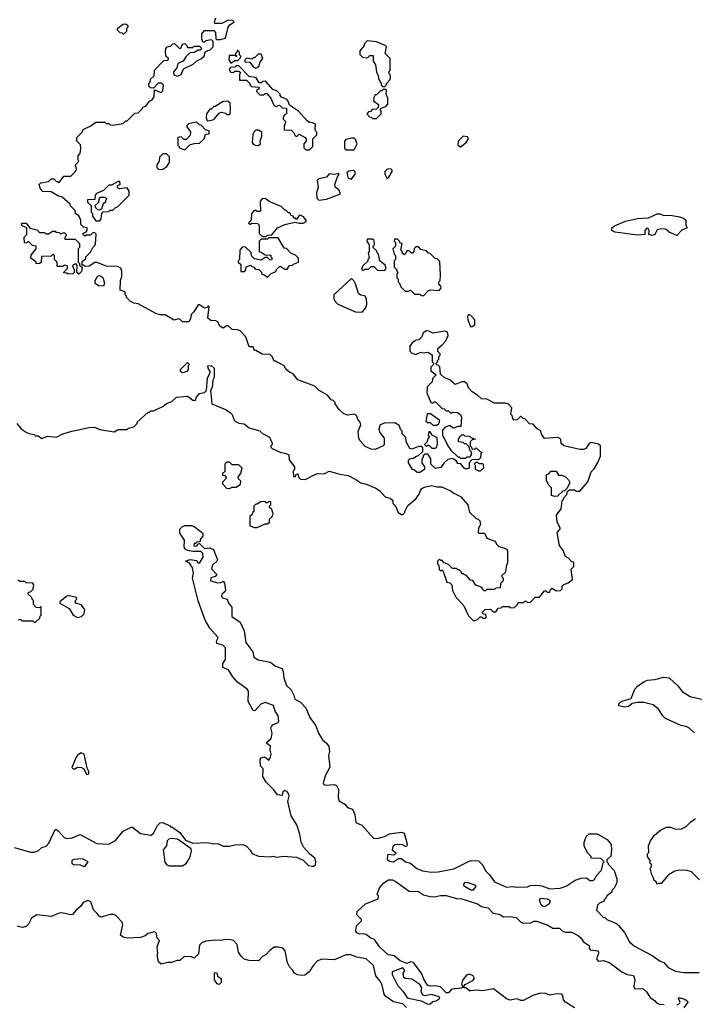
# Model space of a CAD drawing. Extents: x 1861455 to 2058065, y 200073 to 437907.
# Tile 437 of 574: x 2019835 to 2024978, y 351968 to 359472. Entities that reach past the tile are written whole.
import ezdxf

# ---------------------------------------------------------------- set-up
doc = ezdxf.new("R2010")
doc.units = 0

msp = doc.modelspace()

# ---------------------------------------------------------------- linework, layer by layer
at = {"layer": '0CON05XD'}
for points in [[(2021328.3, 357178.3), (2021295, 357177.5), (2021268.3, 357198.3), (2021280, 357285), (2021275, 357290), (2021262.5, 357277.5), (2021245, 357273.3), (2021205, 357300), (2021195, 357300), (2021162.5, 357245), (2021142.5, 357225), (2021137, 357193), (2021125, 357170), (2021075, 357170), (2021055, 357190), (2021045, 357192.5), (2021013, 357183), (2020945, 357222.5), (2020905, 357222.5), (2020873, 357233), (2020737, 357307), (2020705, 357312.5), (2020680, 357325), (2020650, 357355), (2020650, 357365), (2020640, 357375), (2020638.3, 357398.3), (2020601.7, 357411.7), (2020603.3, 357485), (2020612.5, 357515), (2020612.5, 357555), (2020605, 357577.5), (2020581.7, 357591.7), (2020493, 357593), (2020425, 357622.5), (2020408.3, 357621.7), (2020365, 357592.5), (2020335, 357590), (2020325, 357600), (2020311.7, 357601.7), (2020311.7, 357628.3), (2020338.3, 357651.7), (2020340, 357665), (2020375, 357700), (2020393, 357737), (2020411.7, 357758.3), (2020418.3, 357838.3), (2020408.3, 357848.3), (2020395, 357850), (2020375, 357830), (2020345, 357830), (2020331.7, 357821.7), (2020320, 357835), (2020320, 357845), (2020338.3, 357851.7), (2020350, 357865), (2020350, 357885), (2020321.7, 357891.7), (2020301.7, 357911.7), (2020300, 357945), (2020287, 357977), (2020260, 357995), (2020258.3, 358018.3), (2020220, 358055), (2020220, 358065), (2020158.3, 358118.3), (2020125, 358130), (2020075, 358160), (2020011.7, 358161.7), (2019993, 358183), (2019982.5, 358215), (2019995, 358227.5), (2020055, 358240), (2020075, 358260), (2020095, 358260), (2020115, 358240), (2020125, 358240), (2020135, 358230), (2020171.7, 358278.3), (2020225, 358280), (2020260, 358315), (2020267, 358333), (2020260, 358365), (2020287, 358393), (2020280, 358405), (2020280, 358435), (2020297, 358453), (2020301.7, 358491.7), (2020298.3, 358518.3), (2020270, 358545), (2020270, 358575), (2020310, 358615), (2020320, 358635), (2020377, 358663), (2020415, 358690), (2020485, 358690), (2020495, 358680), (2020515, 358680), (2020525, 358670), (2020545, 358667.5), (2020625, 358680), (2020645, 358700), (2020655, 358700), (2020711.7, 358758.3), (2020738.3, 358761.7), (2020770, 358795), (2020772.5, 358805), (2020796.7, 358813.3), (2020825, 358850), (2020845, 358860), (2020860, 358885), (2020861.7, 358938.3), (2020905, 358920), (2020915, 358920), (2020925, 358930), (2020931.7, 358971.7), (2020917, 358987), (2020891.7, 358988.3), (2020855, 358950), (2020831.7, 358951.7), (2020820, 358965), (2020820, 358985), (2020830, 358995), (2020831.7, 359018.3), (2020860, 359045), (2020861.7, 359088.3), (2020935, 359160), (2020966.7, 359163.3), (2020970, 359175), (2020952.5, 359192.5), (2020947.5, 359225), (2020948.3, 359251.7), (2020960, 359265), (2020985, 359270), (2021001.7, 359288.3), (2021015, 359290), (2021055, 359250), (2021068.3, 359261.7), (2021070, 359275), (2021081.7, 359288.3), (2021095, 359290), (2021110, 359275), (2021115, 359260), (2021155, 359260), (2021165, 359270), (2021205, 359270), (2021220, 359255), (2021215, 359240), (2021195, 359240), (2021165, 359222.5), (2021131.7, 359218.3), (2021100.7, 359189.3), (2021080, 359155), (2021041.7, 359138.3), (2021032.5, 359105), (2021007.5, 359075), (2021010.7, 359050.7), (2021038.3, 359041.7), (2021066.4, 359053.6), (2021083.3, 359096.7), (2021158.3, 359131.7), (2021185, 359157.5), (2021220, 359175), (2021240, 359195), (2021251.7, 359228.3), (2021287, 359243), (2021310, 359265), (2021310, 359305), (2021297.5, 359317.5), (2021255, 359310), (2021245, 359300), (2021231.7, 359301.7), (2021222.5, 359325), (2021222.5, 359365), (2021245, 359390), (2021315, 359390), (2021327.5, 359375), (2021330, 359325), (2021335, 359320), (2021365, 359320), (2021405, 359330), (2021423.3, 359415), (2021437, 359433), (2021470, 359455), (2021460, 359465), (2021425, 359469.2), (2021375, 359442.5), (2021321.7, 359441.7), (2021320, 359455), (2021330, 359485)], [(2020625, 359360), (2020618.3, 359368.3), (2020601.7, 359371.7), (2020581.7, 359391.7), (2020580, 359405), (2020621.7, 359438.3), (2020645, 359440), (2020658.3, 359428.3), (2020660, 359415), (2020650, 359405), (2020648.3, 359381.7), (2020625, 359360)], [(2022615, 358960), (2022628.3, 358971.7), (2022630, 358985), (2022660, 359015), (2022662.5, 359035), (2022660, 359055), (2022650, 359065), (2022650, 359075), (2022660, 359085), (2022660, 359175), (2022620, 359215), (2022630, 359265), (2022620, 359275), (2022555, 359302.5), (2022485, 359310), (2022460, 359285), (2022460, 359275), (2022428.8, 359235), (2022427.7, 359207.7), (2022447.3, 359187.3), (2022475, 359180), (2022490, 359185), (2022505, 359200), (2022528.3, 359198.3), (2022530, 359155), (2022547, 359127), (2022553.9, 359073.9), (2022567.5, 359045), (2022572.5, 359015), (2022590, 358985), (2022590, 358975), (2022601.7, 358961.7), (2022615, 358960)], [(2021445, 359140), (2021475, 359160), (2021498.3, 359161.7), (2021518.3, 359181.7), (2021520, 359195), (2021510, 359205), (2021510, 359225), (2021498.3, 359238.3), (2021491.7, 359238.3), (2021490, 359225), (2021480, 359215), (2021480, 359200), (2021488.3, 359198.3), (2021488.3, 359191.7), (2021481.7, 359191.7), (2021480, 359200), (2021431.7, 359198.3), (2021430, 359165), (2021445, 359140)], [(2021635, 359103.3), (2021657.5, 359115), (2021668.3, 359151.7), (2021687.5, 359175), (2021675, 359210), (2021651.7, 359208.3), (2021625, 359180), (2021615, 359180), (2021605, 359170), (2021565, 359177.5), (2021550, 359165), (2021551.7, 359151.7), (2021588.3, 359148.3), (2021613.6, 359113.6), (2021635, 359103.3)], [(2022045, 358480), (2022070, 358505), (2022070, 358565), (2022100, 358595), (2022100, 358615), (2022090, 358625), (2022088.3, 358638.3), (2022090, 358675), (2022067, 358687), (2022045, 358687.5), (2022025, 358702.5), (2021960, 358775), (2021891.7, 358821.7), (2021881.7, 358851.7), (2021870, 358865), (2021831.7, 358881.7), (2021820, 358895), (2021820, 358905), (2021795, 358930), (2021765, 358940), (2021715, 358997.5), (2021705, 359002.5), (2021685, 359000), (2021675, 358990), (2021661.7, 358991.7), (2021638.3, 359028.3), (2021585, 359040), (2021505, 359120), (2021485, 359120), (2021475, 359110), (2021441.7, 359108.3), (2021432.5, 359095), (2021443, 359073), (2021465, 359070), (2021475, 359080), (2021505, 359080), (2021518.3, 359068.3), (2021510, 359055), (2021511.7, 359011.7), (2021565, 359010), (2021590, 358985), (2021590, 358975), (2021601.7, 358961.7), (2021658.3, 358958.3), (2021658.3, 358941.7), (2021641.7, 358938.3), (2021640, 358925), (2021665, 358900), (2021695, 358900), (2021705, 358910), (2021718.3, 358908.3), (2021750, 358875), (2021770, 358825), (2021781.7, 358811.7), (2021795, 358810), (2021801.7, 358818.3), (2021815, 358820), (2021835, 358800), (2021868.3, 358798.3), (2021870, 358755), (2021850, 358745), (2021842.5, 358725), (2021843, 358713), (2021860, 358695), (2021857, 358673), (2021850, 358665), (2021851.7, 358631.7), (2021905, 358630), (2021928.3, 358608.3), (2021931.7, 358591.7), (2021945, 358580), (2021965, 358600), (2022010, 358575), (2022020, 358565), (2022020, 358545), (2022000, 358525), (2022000, 358495), (2022015, 358480), (2022045, 358480)], [(2022555, 358720), (2022590, 358755), (2022590, 358775), (2022581.7, 358788.3), (2022591.7, 358798.3), (2022625, 358810), (2022641.7, 358828.3), (2022642.5, 358875), (2022627.5, 358905), (2022630, 358935), (2022625, 358940), (2022605, 358940), (2022595, 358930), (2022585, 358930), (2022555, 358900), (2022545, 358900), (2022535, 358880), (2022533, 358853), (2022570, 358825), (2022568.3, 358801.7), (2022555, 358790), (2022521.7, 358788.3), (2022508.3, 358771.7), (2022495, 358770), (2022480, 358755), (2022501.7, 358731.7), (2022515, 358730), (2022525, 358720), (2022555, 358720)], [(2021265, 358700), (2021285, 358702.5), (2021315, 358710), (2021355, 358760), (2021373, 358767), (2021405, 358760), (2021415, 358750), (2021435, 358750), (2021440, 358755), (2021442.5, 358795), (2021440, 358835), (2021421.7, 358851.7), (2021385, 358847.5), (2021325, 358810), (2021315, 358810), (2021295, 358790), (2021285, 358790), (2021260, 358755), (2021257.5, 358725), (2021265, 358700)], [(2021095, 358480), (2021133, 358517), (2021165, 358527.5), (2021205, 358530), (2021240, 358565), (2021251.7, 358598.3), (2021278.3, 358601.7), (2021280, 358625), (2021251.7, 358631.7), (2021218.3, 358668.3), (2021205, 358670), (2021185, 358690), (2021121.7, 358678.3), (2021110, 358665), (2021110, 358655), (2021137, 358617), (2021135, 358590), (2021105, 358560), (2021085, 358560), (2021065, 358580), (2021040, 358575), (2021040, 358515), (2021050, 358505), (2021050, 358495), (2021095, 358480)], [(2021655, 358512.5), (2021670, 358525), (2021667.5, 358545), (2021680, 358585), (2021680, 358615), (2021655, 358630), (2021635, 358630), (2021621.7, 358618.3), (2021613, 358597), (2021607.5, 358535), (2021613.6, 358523.6), (2021630, 358515), (2021655, 358512.5)], [(2022385, 358480), (2022407.5, 358525), (2022395, 358560), (2022385, 358570), (2022365, 358570), (2022321.7, 358558.3), (2022310, 358545), (2022311.7, 358491.7), (2022325, 358480), (2022385, 358480)], [(2023195, 358501.9), (2023238.2, 358535), (2023255.4, 358565), (2023248.2, 358578.2), (2023215, 358584.5), (2023176.9, 358545), (2023174.5, 358515), (2023195, 358501.9)], [(2020895, 358330), (2020925, 358332.5), (2020956.4, 358353.6), (2020977, 358383), (2020977, 358427), (2020955, 358450), (2020925, 358450), (2020900, 358425), (2020897, 358393), (2020880, 358365), (2020880, 358345), (2020895, 358330)], [(2022116.4, 358096.4), (2022175, 358103.3), (2022280, 358145), (2022267.5, 358175), (2022240, 358195), (2022237.5, 358215), (2022256.7, 358273.3), (2022270, 358295), (2022265, 358300), (2022235, 358292.5), (2022195, 358297.5), (2022175, 358272.5), (2022115, 358260), (2022103, 358247), (2022110, 358195), (2022098.3, 358151.7), (2022100.5, 358110.5), (2022116.4, 358096.4)], [(2022365, 358257.5), (2022392.5, 358295), (2022391.7, 358311.7), (2022381.7, 358321.7), (2022343, 358317), (2022330, 358305), (2022340, 358265), (2022365, 358257.5)], [(2022635, 358260), (2022649.4, 358270.6), (2022673.1, 358315), (2022674.3, 358325), (2022665.4, 358335.4), (2022635, 358333.5), (2022617.3, 358315), (2022617.5, 358295), (2022635, 358260)], [(2020445, 357940), (2020457, 357953), (2020460, 357995), (2020471.7, 358008.3), (2020515, 358010), (2020525, 358020), (2020545, 358020), (2020565, 358040), (2020580, 358045), (2020670, 358135), (2020670, 358165), (2020655, 358190), (2020595, 358182.5), (2020581.7, 358191.7), (2020581.7, 358208.3), (2020600, 358215), (2020598.3, 358238.3), (2020585, 358240), (2020535, 358210), (2020515, 358210), (2020475, 358170), (2020421.7, 358148.3), (2020410, 358135), (2020408.3, 358101.7), (2020351.7, 358098.3), (2020351.7, 358081.7), (2020380, 358055), (2020380, 358005), (2020390, 357995), (2020390, 357975), (2020415, 357940), (2020445, 357940)], [(2020445, 358020), (2020431.7, 358021.7), (2020411.7, 358041.7), (2020410, 358055), (2020438.3, 358081.7), (2020440, 358105), (2020451.7, 358118.3), (2020485, 358120), (2020500, 358105), (2020490, 358095), (2020488.3, 358081.7), (2020471.7, 358068.3), (2020458.3, 358031.7), (2020445, 358020)], [(2021715, 357820), (2021725, 357830), (2021758.3, 357831.7), (2021800, 357885), (2021855, 357910), (2021935, 357930), (2021965, 357920), (2021995, 357920), (2022017.5, 357935), (2022017.5, 357945), (2021999.3, 357969.3), (2021975, 357982.5), (2021965, 357980), (2021945, 357950), (2021938.3, 357958.3), (2021925, 357960), (2021920, 357975), (2021905, 357980), (2021895, 358000), (2021885, 358000), (2021865, 358020), (2021855, 358020), (2021827, 358047), (2021743, 358083), (2021705, 358110), (2021685, 358107.5), (2021675, 358100), (2021668.3, 358081.7), (2021670, 358015), (2021665, 358010), (2021645, 358010), (2021635, 358020), (2021620, 358015), (2021602.5, 357995), (2021600, 357945), (2021580, 357925), (2021595, 357910), (2021605, 357920), (2021648.3, 357918.3), (2021660, 357905), (2021661.7, 357841.7), (2021685, 357820), (2021715, 357820)], [(2024845, 357827.5), (2024785, 357852.5), (2024776.4, 357866.4), (2024753, 357877), (2024715, 357876.7), (2024695, 357870), (2024677.5, 357835), (2024655, 357827.5), (2024630, 357835), (2024633.3, 357865), (2024625, 357880), (2024615, 357883.3), (2024601.2, 357865), (2024600, 357835), (2024545, 357828.8), (2024375, 357852.5), (2024350, 357865), (2024350, 357885), (2024368.3, 357901.7), (2024453.6, 357936.4), (2024545, 357956.2), (2024628.3, 357961.7), (2024695, 357992.5), (2024715, 357992.5), (2024745, 357980), (2024795, 357983.3), (2024865, 357968.8), (2024895, 357958.8), (2024913.3, 357945), (2024913.8, 357905), (2024922.5, 357885), (2024883.1, 357866.9), (2024845, 357827.5)], [(2020285, 357532.5), (2020270, 357545), (2020272.5, 357595), (2020267.5, 357607.5), (2020255, 357607.5), (2020237.5, 357595), (2020250, 357565), (2020250, 357545), (2020240, 357535), (2020205, 357532.5), (2020195, 357540), (2020171.7, 357541.7), (2020171.7, 357548.3), (2020200, 357575), (2020200, 357595), (2020175, 357600), (2020165, 357590), (2020121.7, 357591.7), (2020120, 357625), (2020100, 357645), (2020100, 357675), (2020095, 357680), (2020085, 357680), (2020075, 357670), (2020001.7, 357668.3), (2019998.3, 357621.7), (2019987, 357613), (2019961.7, 357611.7), (2019960, 357625), (2019920, 357655), (2019921.7, 357678.3), (2019960, 357725), (2019960, 357745), (2019931.7, 357751.7), (2019905, 357780), (2019895, 357780), (2019885, 357770), (2019871.7, 357771.7), (2019870, 357815), (2019890, 357835), (2019890, 357885), (2019855, 357900), (2019850, 357915), (2019855, 357920), (2019885, 357920), (2019912.5, 357882.5), (2019965, 357870), (2019985, 357850), (2020025, 357850), (2020035, 357840), (2020055, 357840), (2020085, 357860), (2020105, 357860), (2020111.7, 357851.7), (2020135, 357850), (2020145, 357840), (2020175, 357850), (2020190, 357835), (2020190, 357825), (2020180, 357815), (2020180, 357800), (2020258.3, 357798.3), (2020290, 357765), (2020290, 357735), (2020280, 357725), (2020280, 357625), (2020290, 357615), (2020291.7, 357601.7), (2020310, 357585), (2020307, 357553), (2020285, 357532.5)], [(2021725, 357510), (2021751.7, 357538.3), (2021788.3, 357551.7), (2021791.7, 357568.3), (2021815, 357590), (2021825, 357590), (2021855, 357570), (2021875, 357570), (2021891.7, 357598.3), (2021915, 357600), (2021921.7, 357608.3), (2021960, 357625), (2021960, 357655), (2021937, 357677), (2021905, 357690), (2021868.3, 357728.3), (2021851.7, 357731.7), (2021805, 357810), (2021735, 357810), (2021725, 357800), (2021675, 357800), (2021660, 357785), (2021661.7, 357701.7), (2021675, 357700), (2021705, 357680), (2021748.3, 357678.3), (2021750, 357665), (2021760, 357655), (2021755, 357640), (2021741.7, 357641.7), (2021725, 357660), (2021705, 357660), (2021675, 357640), (2021625, 357650), (2021601.7, 357671.7), (2021598.3, 357698.3), (2021555, 357740), (2021531.7, 357738.3), (2021512.5, 357715), (2021510, 357645), (2021500, 357635), (2021500, 357625), (2021520, 357605), (2021521.7, 357551.7), (2021548.3, 357551.7), (2021560, 357565), (2021561.7, 357588.3), (2021595, 357600), (2021601.7, 357591.7), (2021618.3, 357588.3), (2021631.7, 357571.7), (2021658.3, 357568.3), (2021678.3, 357548.3), (2021681.7, 357531.7), (2021695, 357530), (2021725, 357510)], [(2022615, 357560), (2022627.5, 357575), (2022621.7, 357601.7), (2022580, 357635), (2022570, 357685), (2022560, 357695), (2022558.3, 357708.3), (2022530, 357735), (2022530, 357745), (2022540, 357755), (2022538.3, 357788.3), (2022525, 357800), (2022485, 357800), (2022480, 357785), (2022500, 357755), (2022500, 357705), (2022492.5, 357695), (2022500, 357655), (2022490, 357645), (2022488.3, 357631.7), (2022450, 357595), (2022441.7, 357571.7), (2022455, 357560), (2022465, 357570), (2022495, 357570), (2022515, 357590), (2022535, 357590), (2022563, 357563), (2022615, 357560)], [(2022915, 357370), (2022950, 357405), (2022965, 357412.5), (2023031.7, 357408.3), (2023047.5, 357425), (2023045, 357440), (2023030, 357455), (2023030, 357475), (2023040, 357485), (2023042.5, 357525), (2023038.3, 357628.3), (2023018.3, 357648.3), (2023001.7, 357651.7), (2022965, 357690), (2022951.7, 357691.7), (2022935, 357710), (2022891.7, 357721.7), (2022875, 357740), (2022855, 357740), (2022841.7, 357728.3), (2022840, 357705), (2022828.3, 357691.7), (2022821.7, 357691.7), (2022805, 357710), (2022785, 357710), (2022778.3, 357691.7), (2022765, 357680), (2022751.7, 357691.7), (2022750, 357705), (2022740, 357715), (2022750, 357765), (2022735, 357770), (2022730, 357785), (2022715, 357800), (2022691.7, 357798.3), (2022690, 357785), (2022700, 357775), (2022700, 357745), (2022680, 357725), (2022690, 357685), (2022700, 357675), (2022700, 357645), (2022690, 357635), (2022690, 357585), (2022710, 357565), (2022710, 357555), (2022720, 357545), (2022710, 357535), (2022710, 357505), (2022720, 357495), (2022720, 357475), (2022730, 357465), (2022740, 357435), (2022773, 357403), (2022797.5, 357402.5), (2022815, 357410), (2022845, 357380), (2022885, 357380), (2022895, 357370), (2022915, 357370)], [(2020475, 357441.2), (2020435, 357443.3), (2020410.9, 357460.9), (2020410, 357485), (2020431.1, 357518.9), (2020445, 357522.9), (2020467.9, 357507.9), (2020482.2, 357465), (2020475, 357441.2)], [(2022445, 357243.3), (2022473.9, 357276.1), (2022481.2, 357305), (2022478.8, 357345), (2022465, 357367.5), (2022435, 357372.5), (2022417.5, 357385), (2022395, 357460), (2022385, 357480), (2022365, 357500), (2022230, 357375), (2022230, 357345), (2022240, 357325), (2022260, 357305), (2022395.9, 357245.9), (2022445, 357243.3)], [(2020365, 356363.3), (2020406.4, 356366.4), (2020445, 356350), (2020555, 356330), (2020585, 356350), (2020655, 356350), (2020665, 356360), (2020705, 356370), (2020730, 356395), (2020730, 356405), (2020815, 356480), (2020825, 356480), (2020835, 356490), (2020855, 356490), (2020927, 356523), (2020953, 356547), (2020995, 356562.5), (2021030, 356595), (2021115, 356602.5), (2021155, 356572.5), (2021175, 356572.5), (2021183.9, 356596.1), (2021205, 356622.5), (2021245, 356630), (2021260, 356645), (2021267, 356743), (2021290, 356785), (2021272.5, 356815), (2021270, 356835), (2021295, 356837.5), (2021317.5, 356815), (2021317.5, 356745), (2021307.5, 356725), (2021301.7, 356668.3), (2021290, 356645), (2021300, 356545), (2021405, 356500), (2021438.3, 356478.3), (2021453.6, 356463.6), (2021469.3, 356419.3), (2021479.3, 356409.3), (2021505, 356397.5), (2021545, 356392.5), (2021585, 356362.5), (2021665, 356337.5), (2021685, 356317.5), (2021739.3, 356289.3), (2021760, 356245), (2021760, 356235), (2021750, 356225), (2021750, 356215), (2021760, 356205), (2021825, 356172.5), (2021859.3, 356169.3), (2021887.5, 356155), (2021888.3, 356118.3), (2021930, 356065), (2021930, 356045), (2021920, 356035), (2021921.7, 355991.7), (2021938.3, 355991.7), (2021941.7, 356008.3), (2021955, 356010), (2021960, 355985), (2021975, 355970), (2022005, 355967.5), (2022030, 355975), (2022063.3, 355996.7), (2022105, 356012.5), (2022155, 356010), (2022195, 356032.5), (2022275, 356008.8), (2022337.7, 355997.7), (2022398.3, 355968.3), (2022435, 355942.5), (2022470, 355935), (2022550.7, 355900.7), (2022577.5, 355885), (2022620, 355835), (2022660, 355825), (2022678.3, 355808.3), (2022680, 355785), (2022700, 355765), (2022720, 355715), (2022745, 355700), (2022755, 355700), (2022770, 355715), (2022770, 355725), (2022795, 355770), (2022855, 355820), (2022880, 355855), (2022890, 355885), (2022900.7, 355899.3), (2022920.7, 355909.3), (2022975, 355922.5), (2023015, 355912.5), (2023051.7, 355911.7), (2023125, 355880), (2023140, 355865), (2023195, 355837.5), (2023250, 355775), (2023265, 355720), (2023315, 355670), (2023330, 355665), (2023341.7, 355651.7), (2023347.5, 355625), (2023333, 355597), (2023330, 355565), (2023335, 355560), (2023378.3, 355558.3), (2023395, 355520), (2023458.3, 355498.3), (2023470, 355475), (2023487.5, 355457.5), (2023526.7, 355446.7), (2023546.4, 355436.4), (2023552.5, 355425), (2023552.5, 355335), (2023542.5, 355305), (2023541.7, 355278.3), (2023535, 355260), (2023510, 355235), (2023510, 355225), (2023520, 355215), (2023520, 355195), (2023500, 355175), (2023498.3, 355141.7), (2023465, 355140), (2023455, 355130), (2023395, 355130), (2023385, 355120), (2023375, 355120), (2023360, 355135), (2023360, 355145), (2023311.7, 355161.7), (2023288.3, 355198.3), (2023271.7, 355201.7), (2023238.3, 355238.3), (2023225, 355240), (2023218.3, 355248.3), (2023205, 355250), (2023200, 355265), (2023185, 355280), (2023175, 355280), (2023165, 355290), (2023135, 355290), (2023105, 355320), (2023071.7, 355331.7), (2023055, 355350), (2023045, 355350), (2023035, 355360), (2023020, 355345), (2023020, 355325), (2023030, 355315), (2023031.7, 355281.7), (2023045, 355270), (2023055, 355280), (2023060, 355275), (2023090, 355185), (2023115, 355180), (2023130, 355165), (2023133, 355123), (2023157.5, 355075), (2023220, 355005), (2023255, 354930), (2023295, 354890), (2023325, 354900), (2023345, 354920), (2023355, 354920), (2023365, 354910), (2023385, 354910), (2023390, 354915), (2023388.3, 354938.3), (2023371.7, 354941.7), (2023360, 354955), (2023383, 354977), (2023425, 354980), (2023445, 354960), (2023465, 354960), (2023481.7, 354988.3), (2023505, 354990), (2023515, 355000), (2023565, 355000), (2023575, 354990), (2023607, 354993), (2023630, 355015), (2023635, 355030), (2023675, 355030), (2023685, 355040), (2023695, 355040), (2023705, 355030), (2023728.3, 355031.7), (2023765, 355070), (2023798.3, 355071.7), (2023835, 355120), (2023845, 355120), (2023855, 355110), (2023875, 355110), (2023881.7, 355128.3), (2023895, 355140), (2023925, 355120), (2023958.3, 355121.7), (2023970, 355135), (2023970, 355155), (2023981.7, 355168.3), (2024015, 355180), (2024050, 355205), (2024040, 355285), (2024060, 355305), (2024060, 355335), (2024041.7, 355341.7), (2024018.3, 355368.3), (2023995, 355380), (2023977, 355427), (2023950, 355465), (2023932.5, 355565), (2023957.5, 355595), (2023933, 355643), (2023927.5, 355695), (2023962.5, 355745), (2023970, 355805), (2023980, 355815), (2023980, 355825), (2024007, 355853), (2024011.7, 355878.3), (2024025, 355890), (2024065, 355890), (2024075, 355880), (2024105, 355880), (2024165, 355950), (2024190, 356025), (2024215, 356050), (2024243, 356097), (2024262.5, 356145), (2024262.5, 356225), (2024247, 356237), (2024190.7, 356249.3), (2024177, 356243), (2024150, 356205), (2024135, 356197.5), (2024105, 356197.5), (2023983.9, 356223.9), (2023963, 356243), (2023960, 356275), (2023937, 356287), (2023835, 356280), (2023813, 356313), (2023808.3, 356338.3), (2023780, 356355), (2023748.3, 356388.3), (2023721.7, 356391.7), (2023698.3, 356418.3), (2023685, 356430), (2023671.7, 356431.7), (2023658.3, 356448.3), (2023651.7, 356448.3), (2023628.3, 356421.7), (2023605, 356420), (2023593, 356433), (2023590, 356455), (2023580, 356465), (2023587.5, 356515), (2023560.7, 356540.7), (2023535, 356550), (2023455, 356550), (2023395, 356580), (2023355, 356583.3), (2023325, 356610), (2023283.3, 356635), (2023255, 356667.5), (2023245, 356697.5), (2023225, 356713.3), (2023205, 356713.3), (2023155, 356692.5), (2023115, 356727.5), (2023070, 356745), (2023041.7, 356771.7), (2023037, 356827), (2023025, 356840), (2023011.7, 356841.7), (2023010, 356855), (2023020, 356865), (2023020, 356875), (2023030, 356885), (2023030, 356905), (2023040, 356915), (2023040, 356925), (2023023, 356943), (2023023, 356967), (2023056.4, 356993.6), (2023082.5, 357025), (2023100, 357065), (2023095, 357090), (2023075, 357097.5), (2022985, 357082.5), (2022955, 357097.5), (2022935, 357100), (2022910, 357085), (2022900, 357055), (2022878.3, 357031.7), (2022855, 357030), (2022845, 357020), (2022835, 357020), (2022810, 356985), (2022810, 356945), (2022825, 356930), (2022855, 356920), (2022893, 356937), (2022905, 356932.5), (2022945, 356937.5), (2022978.3, 356918.3), (2022980, 356865), (2022990, 356855), (2022990, 356845), (2022970, 356825), (2022970, 356795), (2023010, 356765), (2022981.7, 356738.3), (2022978.3, 356711.7), (2022940, 356675), (2022938.3, 356628.3), (2022970, 356555), (2022985, 356550), (2022995, 356560), (2023005, 356560), (2023055, 356510), (2023070, 356505), (2023085, 356490), (2023105, 356490), (2023125, 356470), (2023135, 356480), (2023175, 356477.5), (2023193, 356463), (2023202.5, 356445), (2023198.3, 356371.7), (2023175, 356372.5), (2023145, 356360), (2023135, 356361.2), (2023117, 356377), (2023105, 356377.5), (2023075.7, 356364.3), (2023056.9, 356343.1), (2023057.9, 356307.9), (2023097.5, 356225), (2023120.7, 356190.7), (2023175, 356140), (2023185, 356140), (2023195, 356130), (2023235, 356130), (2023245, 356140), (2023268.3, 356141.7), (2023280, 356155), (2023280, 356175), (2023270, 356185), (2023258.3, 356218.3), (2023238.3, 356238.3), (2023225, 356240), (2023215, 356250), (2023180, 356255), (2023180, 356275), (2023193.8, 356295), (2023205, 356307.5), (2023217.5, 356307.5), (2023225, 356300), (2023265, 356297.5), (2023275, 356287.5), (2023310, 356275), (2023285, 356270), (2023270, 356255), (2023270, 356225), (2023280, 356215), (2023281.7, 356201.7), (2023305, 356200), (2023315, 356210), (2023345, 356180), (2023357.5, 356175), (2023350, 356165), (2023348.3, 356131.7), (2023335, 356120), (2023281.7, 356118.3), (2023260, 356095), (2023260, 356055), (2023235, 356047.5), (2023223.6, 356053.6), (2023198.3, 356088.3), (2023175, 356090), (2023160, 356115), (2023135, 356126.7), (2023099.3, 356120.7), (2023070, 356095), (2023045, 356060), (2023005, 356052.5), (2022970, 356085), (2022970, 356125), (2022955, 356150), (2022945, 356160), (2022925, 356160), (2022911.7, 356148.3), (2022910, 356135), (2022900, 356125), (2022900, 356095), (2022920, 356065), (2022920, 356045), (2022885, 356020), (2022865, 356020), (2022845, 356040), (2022830, 356045), (2022800, 356095), (2022800, 356115), (2022810, 356125), (2022835, 356130), (2022860, 356145), (2022875, 356150), (2022908.3, 356181.7), (2022908.3, 356208.3), (2022895, 356220), (2022875, 356220), (2022825, 356200), (2022810, 356205), (2022780, 356255), (2022778.3, 356288.3), (2022750, 356315), (2022750, 356335), (2022740, 356345), (2022728.3, 356378.3), (2022695, 356400), (2022615, 356396.7), (2022582.5, 356385), (2022573.3, 356355), (2022575, 356340), (2022580, 356325), (2022613, 356283), (2022612.5, 356235), (2022606.4, 356223.6), (2022545, 356197.5), (2022515, 356200), (2022469.3, 356219.3), (2022431.2, 356261.2), (2022421.1, 356281.1), (2022413.9, 356336.1), (2022436.7, 356385), (2022430, 356405), (2022412.5, 356425), (2022405, 356450), (2022390, 356465), (2022335, 356457.5), (2022307, 356467), (2022270.7, 356500.7), (2022240, 356545), (2022240, 356555), (2022225, 356570), (2022210, 356575), (2022180.7, 356610.7), (2022117, 356647), (2022085, 356680), (2021955, 356727.5), (2021917.5, 356775), (2021893.8, 356783.8), (2021867, 356807), (2021850, 356835), (2021785, 356870), (2021775, 356870), (2021760, 356905), (2021745, 356920), (2021683, 356923), (2021635, 356950), (2021625, 356950), (2021615, 356980), (2021585, 356980), (2021560, 357055), (2021515, 357100), (2021495, 357107.5), (2021455, 357110), (2021425, 357140), (2021415, 357140), (2021385, 357120), (2021360, 357135), (2021345, 357170), (2021328.3, 357178.3)], [(2023275, 357132), (2023285, 357132.5), (2023303.2, 357146.8), (2023303.6, 357185), (2023275, 357218.8), (2023255.7, 357224.3), (2023249.5, 357210.5), (2023252.2, 357185), (2023268.8, 357138.8), (2023275, 357132)], [(2021075, 356780), (2021061.7, 356791.7), (2021060, 356805), (2021115, 356860), (2021130, 356845), (2021120, 356835), (2021120, 356805), (2021108.3, 356791.7), (2021085, 356782.5), (2021075, 356780)], [(2023015, 356382.5), (2023030, 356395), (2023038.3, 356418.3), (2022967, 356467), (2022941.7, 356468.3), (2022931.7, 356411.7), (2022942.5, 356402.5), (2022965, 356402.5), (2022985, 356382.5), (2023015, 356382.5)], [(2019812.5, 356395), (2019847.5, 356355), (2019885, 356327.5), (2019905, 356317.5), (2019945, 356310), (2019955, 356300), (2019975, 356300), (2020005, 356280), (2020047, 356297), (2020115, 356290), (2020163.6, 356316.4), (2020233, 356337), (2020365, 356363.3)], [(2022976.7, 356206.7), (2023005, 356207.5), (2023013.9, 356216.1), (2023020.8, 356239.2), (2023018, 356285), (2022980, 356305), (2022965, 356330), (2022955, 356330), (2022950, 356305), (2022960, 356295), (2022948.3, 356281.7), (2022938.3, 356251.7), (2022920, 356235), (2022935, 356220), (2022945, 356230), (2022955, 356230), (2022976.7, 356206.7)], [(2021435, 355900), (2021455, 355910), (2021485, 355910), (2021518.3, 355931.7), (2021520, 355955), (2021501.7, 355971.7), (2021500, 355985), (2021520, 356015), (2021530, 356055), (2021505, 356080), (2021455, 356080), (2021435, 356100), (2021415, 356100), (2021400, 356085), (2021400, 356025), (2021380, 356015), (2021381.7, 356001.7), (2021398.3, 355998.3), (2021410, 355985), (2021405, 355970), (2021381.7, 355948.3), (2021380, 355935), (2021411.7, 355901.7), (2021435, 355900)], [(2023335, 356030), (2023310, 356045), (2023310, 356075), (2023300, 356085), (2023315, 356100), (2023325, 356100), (2023335, 356090), (2023365, 356090), (2023367.5, 356085), (2023370, 356055), (2023345, 356032.5), (2023335, 356030)], [(2023915, 355837.5), (2023890, 355845), (2023890, 355905), (2023860, 355935), (2023860, 355945), (2023850, 355955), (2023850, 356005), (2023868.3, 356011.7), (2023885, 356030), (2023925, 356030), (2023941.7, 356001.7), (2023965, 356000), (2023995, 355987.5), (2024017.5, 355965), (2024027.5, 355945), (2024008.3, 355901.7), (2023988.3, 355881.7), (2023975, 355880), (2023935, 355840), (2023915, 355837.5)], [(2021645, 355602.5), (2021705, 355630), (2021725, 355630), (2021738.3, 355641.7), (2021740, 355665), (2021760, 355685), (2021767.5, 355705), (2021758.3, 355738.3), (2021740, 355755), (2021740, 355765), (2021750, 355775), (2021748.3, 355798.3), (2021735, 355800), (2021725, 355790), (2021715, 355790), (2021705, 355800), (2021673, 355797), (2021645, 355780), (2021635, 355780), (2021620, 355765), (2021620, 355725), (2021610, 355715), (2021608.3, 355701.7), (2021590, 355685), (2021590, 355615), (2021625, 355602.5), (2021645, 355602.5)], [(2020056.2, 353195), (2020105, 353300), (2020115, 353300), (2020129.3, 353289.3), (2020175, 353240), (2020193, 353233), (2020235, 353237.5), (2020295, 353262.5), (2020423.6, 353193.6), (2020515, 353187.5), (2020565, 353217.5), (2020625, 353287.5), (2020685, 353317.5), (2020695, 353317.5), (2020755, 353270), (2020835, 353257.5), (2020855, 353270), (2020885, 353330), (2020905, 353350), (2020925, 353352.5), (2020978.3, 353328.3), (2020985, 353320), (2020995, 353320), (2021055, 353277.5), (2021100, 353220), (2021155, 353197.5), (2021265, 353202.5), (2021315, 353190), (2021345, 353192.5), (2021386.4, 353173.6), (2021435, 353172.5), (2021475, 353183.3), (2021535, 353186.7), (2021563, 353173), (2021593, 353143), (2021607, 353117), (2021655, 353097.5), (2021745, 353093.3), (2021765, 353097.5), (2021795, 353090), (2021845, 353096.7), (2021945, 353090), (2021995.8, 353065.8), (2022036.4, 353026.4), (2022065, 353020), (2022075, 353020), (2022089.3, 353030.7), (2022093, 353057), (2022085, 353082.5), (2022044.1, 353114.1), (2022002.1, 353162.1), (2021981.2, 353205), (2021970, 353265), (2021946.7, 353335), (2021903.8, 353405), (2021880, 353515), (2021888.6, 353555), (2021884.2, 353575), (2021875, 353587.5), (2021855, 353596.7), (2021841.7, 353588.3), (2021835, 353560), (2021800, 353565), (2021773, 353603), (2021715, 353660), (2021687.5, 353705), (2021691.7, 353761.7), (2021670, 353785), (2021667.5, 353835), (2021675, 353847.5), (2021695, 353853.3), (2021715, 353846.7), (2021735, 353830), (2021747.7, 353852.3), (2021752, 353875), (2021743.8, 353905), (2021746, 353936), (2021720, 353955), (2021718.6, 353965), (2021748.8, 353991.2), (2021755.7, 354005), (2021758.6, 354035), (2021748.9, 354075), (2021753.9, 354086.1), (2021765, 354098.6), (2021804.2, 354115), (2021810.9, 354125), (2021806.5, 354166.5), (2021783, 354203), (2021769.2, 354245), (2021705, 354268), (2021673.9, 354256.1), (2021628, 354205), (2021615, 354206.9), (2021575.6, 354275), (2021580, 354355), (2021569.1, 354369.1), (2021495, 354423.3), (2021458.9, 354465), (2021427.4, 354517.4), (2021384.3, 354535), (2021382.9, 354565), (2021404.4, 354595), (2021404, 354685), (2021384.4, 354704.4), (2021338, 354718), (2021334, 354735), (2021346, 354755), (2021345.7, 354765.7), (2021284.4, 354834.4), (2021248.6, 354895), (2021196.4, 355043.6), (2021151.4, 355215), (2021158.8, 355255), (2021152.5, 355295), (2021129.3, 355329.3), (2021100, 355345), (2021135, 355357.5), (2021185, 355350), (2021190, 355335), (2021205, 355330), (2021232.5, 355375), (2021230, 355405), (2021215, 355420), (2021155, 355420), (2021115, 355427.5), (2021097, 355437), (2021090, 355455), (2021091.2, 355505), (2021055, 355560), (2021055, 355590), (2021075, 355610), (2021093, 355617), (2021145, 355616.7), (2021165, 355608.8), (2021218.3, 355568.3), (2021230, 355555), (2021230, 355535), (2021213.3, 355516.7), (2021208.3, 355491.7), (2021185, 355490), (2021175, 355480), (2021165, 355480), (2021163, 355463), (2021185, 355460), (2021191.7, 355478.3), (2021205, 355480), (2021243, 355443), (2021285, 355447.5), (2021311.2, 355435), (2021342.5, 355355), (2021338.8, 355345), (2021304.2, 355315.8), (2021297, 355287), (2021336.7, 355245), (2021325, 355227.5), (2021291.7, 355218.3), (2021290, 355195), (2021345, 355180), (2021367.3, 355182.7), (2021385, 355192.5), (2021395, 355177.5), (2021403.8, 355125), (2021397.7, 355112.3), (2021376.7, 355095), (2021372.5, 355075), (2021380, 355065), (2021417.5, 355055), (2021425.8, 355025), (2021451.1, 354995), (2021452.5, 354922.5), (2021515, 354881.2), (2021546.8, 354815), (2021559.4, 354725), (2021612.5, 354655), (2021619.2, 354615), (2021652.6, 354592.6), (2021746.7, 354575), (2021785, 354545.8), (2021836.4, 354526.4), (2021844.5, 354505), (2021849.7, 354455), (2021868.9, 354398.9), (2021904.4, 354365), (2021925.6, 354325), (2021933.6, 354293.6), (2021975, 354270.4), (2022015, 354228.8), (2022047.5, 354155), (2022090.8, 354095), (2022113.4, 354033.4), (2022143.9, 353983.9), (2022175, 353957.5), (2022191.7, 353931.7), (2022196.2, 353895), (2022188.6, 353865), (2022200, 353775), (2022166.1, 353715), (2022149.3, 353655), (2022152.6, 353642.6), (2022165, 353637.1), (2022232.6, 353642.6), (2022250, 353635), (2022264.3, 353604.3), (2022262.3, 353545), (2022269.9, 353519.9), (2022314.7, 353494.7), (2022335, 353467.7), (2022372.9, 353455), (2022388.5, 353415), (2022396.9, 353355), (2022442.8, 353332.8), (2022532.5, 353235), (2022559.3, 353230.7), (2022615, 353246.7), (2022655, 353266.2), (2022745, 353280), (2022765, 353272.5), (2022776.1, 353236.1), (2022787.7, 353187.7), (2022785, 353173.3), (2022775, 353170), (2022752.3, 353182.3), (2022715, 353187.3), (2022695, 353183.5), (2022678.5, 353171.5), (2022674.2, 353144.2), (2022698.9, 353125), (2022701.4, 353115), (2022685, 353105.6), (2022645, 353110), (2022637.5, 353105), (2022636.2, 353075), (2022655, 353059.2), (2022685, 353054.5), (2022721.5, 353078.5), (2022745, 353079.2), (2022775, 353053.2), (2022814, 353044), (2022862.3, 353002.3), (2022905, 352986.2), (2022975, 352976.2), (2023025, 352976.7), (2023145, 353001.2), (2023255, 353057.5), (2023277, 353063), (2023331.7, 353061.7), (2023365, 353027.5), (2023386.4, 352986.4), (2023417.5, 352955), (2023455, 352902.5), (2023545, 352860), (2023595, 352866.2), (2023625, 352860), (2023705, 352863.3), (2023727, 352873), (2023775, 352876.7), (2023815, 352870), (2023875, 352847.5), (2023955, 352853.3), (2024000.7, 352869.3), (2024070, 352915), (2024115, 352930), (2024155, 352932.5), (2024182.3, 352912.3), (2024205, 352911.2), (2024215, 352917.5), (2024235, 352952.5), (2024268.8, 352991.2), (2024283, 353047), (2024290, 353055), (2024265, 353080), (2024191.7, 353081.7), (2024190, 353095), (2024163, 353123), (2024137.5, 353175), (2024138.3, 353201.7), (2024153, 353247), (2024175, 353267.5), (2024237, 353267), (2024312.5, 353225), (2024342.5, 353185), (2024347.5, 353145), (2024341.7, 353098.3), (2024311.7, 353068.3), (2024310, 353055), (2024320, 353045), (2024320, 353035), (2024367, 352987), (2024387.5, 352925), (2024387.5, 352895), (2024367, 352853), (2024350, 352835), (2024348.3, 352821.7), (2024310, 352795), (2024305, 352780), (2024290, 352765), (2024290, 352755), (2024255, 352740), (2024240, 352725), (2024232.5, 352685), (2024285, 352630), (2024295, 352630), (2024310, 352615), (2024383.6, 352583.6), (2024399.6, 352569.5), (2024446.1, 352516.1), (2024483.9, 352443.9), (2024521.7, 352411.7), (2024655, 352340), (2024716.4, 352296.4), (2024746.1, 352286.1), (2024779.3, 352249.3), (2024835, 352221.2), (2024895, 352210), (2025015, 352210)], [(2019825, 354900), (2019845, 354900), (2019855, 354890), (2019935, 354890), (2019945, 354880), (2019955, 354880), (2019988.3, 354911.7), (2019990, 354925), (2020000, 354935), (2020000, 354995), (2019995, 355000), (2019985, 354990), (2019961.7, 354991.7), (2019940, 355015), (2019940, 355045), (2019930, 355055), (2019928.3, 355068.3), (2019900, 355095), (2019901.7, 355108.3), (2019918.3, 355111.7), (2019938.3, 355131.7), (2019942.5, 355165), (2019935, 355177.5), (2019885, 355180), (2019875, 355190), (2019835, 355190), (2019821.7, 355201.7)], [(2020275, 354916.7), (2020305, 354923.3), (2020327.5, 354945), (2020332.5, 354975), (2020305, 355012.5), (2020260, 355025), (2020260, 355045), (2020270, 355055), (2020268.3, 355068.3), (2020215, 355080), (2020195, 355077.5), (2020140, 355035), (2020140, 355025), (2020212.5, 354985), (2020242.7, 354932.7), (2020275, 354916.7)], [(2024978, 354038), (2024936.7, 354075), (2024915, 354086.2), (2024875, 354092.5), (2024757, 354147), (2024737, 354167), (2024705, 354217.5), (2024665, 354250), (2024593, 354267), (2024545, 354267.5), (2024505, 354260), (2024475, 354237.5), (2024445, 354232.5), (2024401.7, 354241.7), (2024401.7, 354258.3), (2024425, 354277.5), (2024495, 354300), (2024525, 354370), (2024545, 354392.5), (2024595, 354427.5), (2024620.7, 354439.3), (2024676.4, 354443.6), (2024745, 354462.5), (2024785, 354457.5), (2024853.9, 354393.9), (2024885, 354352.5), (2024945, 354313.3), (2025045, 354291.2)], [(2020345, 353720), (2020355, 353722.5), (2020361.7, 353728.3), (2020361.7, 353741.7), (2020348.3, 353768.3), (2020326.2, 353875), (2020302.5, 353885), (2020275, 353866.9), (2020265, 353852), (2020232, 353772), (2020243, 353763), (2020255, 353762.5), (2020275, 353776.7), (2020305, 353773.3), (2020323, 353763), (2020345, 353720)], [(2025016.4, 352916.4), (2024955, 352976.7), (2024923, 352987), (2024865, 352990), (2024828.3, 352981.7), (2024780, 352955), (2024725, 352890), (2024705, 352890), (2024693, 352883), (2024688.3, 352898.3), (2024670, 352915), (2024670, 352925), (2024652.5, 352955), (2024640, 353005), (2024650, 353015), (2024650, 353035), (2024641.7, 353041.7), (2024640, 353065), (2024620, 353095), (2024620, 353115), (2024630, 353125), (2024627.5, 353175), (2024642.5, 353215), (2024673.6, 353256.4), (2024720, 353295), (2024765, 353317.5), (2024795, 353317.5), (2024835, 353302.5), (2024880, 353305), (2024915, 353322.5), (2024950.7, 353359.3), (2024986.4, 353383.6)], [(2020975, 353023.3), (2021075, 353024.5), (2021105, 353041.3), (2021132.7, 353085), (2021145.6, 353135), (2021142.6, 353152.6), (2021037, 353227), (2020995, 353231.8), (2020972.8, 353227.2), (2020959.6, 353215), (2020953.8, 353175), (2020928.9, 353145), (2020941.2, 353051.2), (2020955, 353033.4), (2020975, 353023.3)], [(2019795, 353162.5), (2019917, 353127), (2019945, 353126.7), (2019975, 353137.5), (2020005, 353163.3), (2020036.1, 353173.9), (2020056.2, 353195)], [(2020325, 353017.6), (2020335, 353022), (2020356.2, 353055), (2020315, 353076), (2020248.2, 353071.8), (2020233.3, 353065), (2020232.5, 353045), (2020245, 353033.1), (2020295, 353030), (2020325, 353017.6)], [(2024065, 351940.8), (2023995.4, 351985.4), (2023981.5, 352001.5), (2023975.4, 352035), (2023966.4, 352046.4), (2023930.8, 352049.2), (2023875, 352036.9), (2023845, 352050), (2023805, 352052.9), (2023745.8, 352034.2), (2023675, 351997.5), (2023655, 351998), (2023625, 352011.2), (2023575, 351998.8), (2023545, 352008.8), (2023446.1, 352086.1), (2023365, 352070), (2023315, 352077.1), (2023275, 352071.2), (2023265, 352072), (2023235, 352093.8), (2023220, 352095), (2023220, 352105), (2023230.7, 352119.3), (2023290.2, 352149.8), (2023302.9, 352165), (2023291.4, 352185), (2023265, 352198.5), (2023240.5, 352189.5), (2023212, 352155), (2023203, 352123), (2023210, 352105), (2023205, 352090), (2023127.1, 352082.9), (2023103.8, 352056.2), (2023085, 352054.6), (2023041.5, 352101.5), (2023005, 352109.4), (2022965, 352107.5), (2022944.3, 352115), (2022915, 352160.8), (2022901.5, 352201.5), (2022837.8, 352287.8), (2022815, 352292.1), (2022785, 352280), (2022735, 352298.6), (2022688.6, 352338.6), (2022645, 352346.2), (2022578, 352405), (2022540.9, 352460.9), (2022507.5, 352475), (2022475, 352501.2), (2022455, 352506.2), (2022425, 352503.3), (2022405, 352512.5), (2022397.5, 352525), (2022402.5, 352565), (2022440, 352605), (2022440, 352615), (2022405, 352650), (2022407.5, 352675), (2022470, 352735), (2022568.3, 352771.7), (2022570, 352795), (2022560, 352805), (2022577.5, 352855), (2022610, 352895), (2022646.7, 352916.7), (2022676.4, 352916.4), (2022705, 352902.5), (2022805, 352830), (2022875, 352827.1), (2022912.2, 352802.2), (2022965, 352790.8), (2022995, 352788), (2023041.7, 352798.3), (2023085, 352797.1), (2023165, 352773.8), (2023205, 352771.2), (2023323.9, 352733.9), (2023355, 352713.3), (2023405, 352703.3), (2023445, 352663.3), (2023490, 352655), (2023523.6, 352633.6), (2023565, 352638), (2023618.9, 352628.9), (2023655, 352593.3), (2023675, 352586.2), (2023730.7, 352589.3), (2023755, 352602.5), (2023775, 352602.5), (2023856.7, 352575), (2023899.7, 352549.7), (2023949.1, 352549.1), (2023969.1, 352529.1), (2023995, 352517.5), (2024045, 352517.5), (2024095, 352490), (2024113.3, 352475), (2024133.8, 352445), (2024179.2, 352415), (2024177.1, 352395), (2024182.9, 352383), (2024245.4, 352375.4), (2024248.2, 352355), (2024232.5, 352315), (2024245, 352297.1), (2024285, 352301.2), (2024332.5, 352285), (2024424.5, 352214.5), (2024465, 352194.3), (2024515, 352188), (2024523.6, 352155), (2024515.5, 352105), (2024524.3, 352085), (2024575, 352089.1), (2024588, 352085), (2024612.8, 352062.8), (2024640.3, 352020.3), (2024675, 351996.7), (2024688.3, 351978.3), (2024708.5, 351968.5), (2024747, 351967)], [(2023295, 352840), (2023313.8, 352865), (2023307.5, 352875), (2023245, 352896.5), (2023226.7, 352895), (2023217.1, 352885), (2023217.5, 352875), (2023230, 352865), (2023275, 352841.4), (2023295, 352840)], [(2022782.5, 351945), (2022755, 351972.5), (2022685, 351987.5), (2022625, 352027.5), (2022612.5, 352045), (2022597.5, 352115), (2022582.5, 352145), (2022548.8, 352185), (2022531.2, 352265), (2022475, 352313.8), (2022405, 352328), (2022360, 352345), (2022324.1, 352345.9), (2022233, 352307), (2022135, 352312.5), (2022103.6, 352296.4), (2022073.9, 352266.1), (2022042.5, 352215), (2022009.3, 352190.7), (2021985, 352187.5), (2021953.6, 352193.6), (2021930, 352205), (2021917.5, 352225), (2021892.5, 352255), (2021877.5, 352285), (2021857.5, 352375), (2021840, 352395), (2021805, 352403.3), (2021775, 352402.5), (2021740.7, 352379.3), (2021715, 352347.5), (2021687, 352333), (2021655, 352300), (2021585, 352302.5), (2021545, 352312.5), (2021522.5, 352335), (2021502.5, 352365), (2021493.6, 352423.6), (2021465, 352453.3), (2021445, 352460.8), (2021405, 352461.9), (2021365, 352454.3), (2021325, 352457.5), (2021255, 352448.8), (2021223.9, 352436.1), (2021205, 352420), (2021197, 352353), (2021165, 352320), (2021145, 352330), (2021088.3, 352331.7), (2021055, 352302.5), (2021035, 352302.5), (2020993, 352287), (2020965, 352287.5), (2020913, 352273), (2020893, 352293), (2020882.5, 352345), (2020887.5, 352355), (2020882.5, 352405), (2020900, 352455), (2020881.7, 352471.7), (2020877, 352507), (2020865, 352520), (2020815, 352507.5), (2020790.7, 352489.3), (2020757, 352477), (2020655, 352472), (2020625, 352478.8), (2020602.5, 352495), (2020622.5, 352575), (2020616.7, 352595), (2020566.7, 352645), (2020552.2, 352652.2), (2020525, 352653.6), (2020453.2, 352633.2), (2020440, 352640), (2020425, 352660), (2020398.7, 352688.7), (2020378, 352748), (2020355, 352760), (2020318.8, 352745), (2020301.2, 352715), (2020265, 352686), (2020238, 352652), (2020225, 352650), (2020155, 352666), (2020135, 352664), (2020075, 352638.1), (2019965, 352650.8), (2019925, 352624.2), (2019901.1, 352578.9), (2019885, 352562), (2019855.8, 352554.2), (2019815, 352563.8)], [(2023835, 352714.8), (2023868.8, 352731.2), (2023879.2, 352745), (2023878.3, 352758.3), (2023859.6, 352769.6), (2023802.5, 352775), (2023795.8, 352764.2), (2023803.8, 352735), (2023818, 352718), (2023835, 352714.8)], [(2022945, 351970), (2022965, 351972.1), (2022985, 351988.9), (2023008.8, 351995), (2023036.7, 352015), (2023032.5, 352025), (2022975, 352043.5), (2022925, 352033.3), (2022908.1, 352038.1), (2022896.4, 352065), (2022899.6, 352095), (2022885, 352120.4), (2022825, 352159.4), (2022774.4, 352164.4), (2022762.2, 352172.2), (2022758.9, 352205), (2022771.1, 352225), (2022755, 352245.4), (2022675, 352215.6), (2022674.6, 352194.6), (2022713.8, 352115), (2022755, 352068.8), (2022785, 352023.3), (2022795.9, 352015.9), (2022895, 351994.2), (2022945, 351970)], [(2021355, 352120), (2021340, 352125), (2021320, 352155), (2021320, 352205), (2021325, 352210), (2021338.3, 352208.3), (2021341.7, 352181.7), (2021370, 352165), (2021370, 352135), (2021355, 352120)], [(2024846.2, 351963.8), (2024865.5, 351974.5), (2024870, 351985), (2024856.7, 352015), (2024860.8, 352019.2), (2024903.8, 352006.2), (2024922.5, 351995), (2024927.5, 351985), (2024897.8, 351942.2)]]:
    msp.add_lwpolyline(points, dxfattribs=at)

doc.saveas('drawing.dxf')
